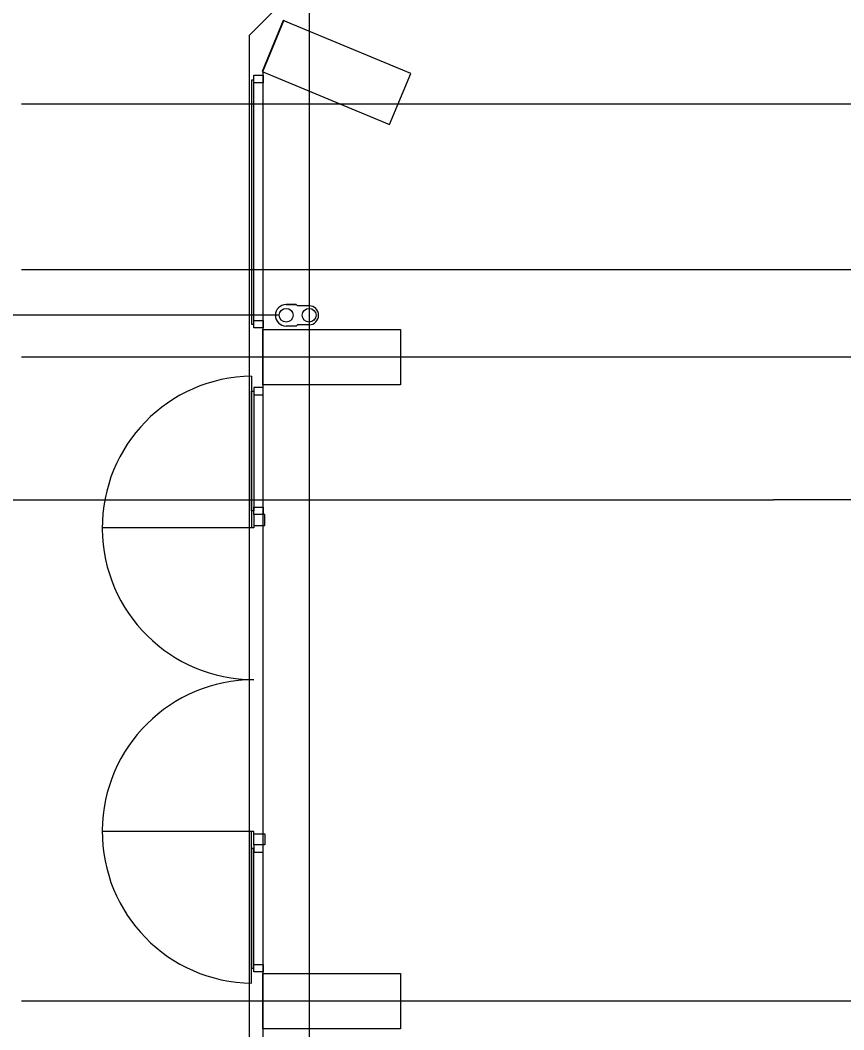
# Model space of a CAD drawing. Extents: x -264222 to -263592, y -1242345 to -1242048.
# Drawn here: x -263911.54 to -263902.58, y -1242112.19 to -1242101.22 of the extents above; entities that cross this region are included whole.
import ezdxf

# ---------------------------------------------------------------- set-up
doc = ezdxf.new("R2010")
doc.units = 0
doc.layers.add('HESCON_OSI_STAVBY_KFA', color=7, linetype='Continuous')
doc.layers.add('KFA_2D_SITUACIA_DSP', color=7, linetype='Continuous')

msp = doc.modelspace()

# ---------------------------------------------------------------- linework, layer by layer
at = {"layer": 'HESCON_OSI_STAVBY_KFA'}
for p, q in [((-263908.393, -1242083.237), (-263908.393, -1242246.707)), ((-263792.653, -1242102.132), (-263911.523, -1242102.132)), ((-263792.653, -1242103.932), (-263911.523, -1242103.932)), ((-263792.653, -1242104.882), (-263911.523, -1242104.882)), ((-263792.653, -1242111.882), (-263911.523, -1242111.882))]:
    msp.add_line(p, q, dxfattribs=at)
at = {"layer": 'KFA_2D_SITUACIA_DSP'}
for p, q in [((-263908.674, -1242101.225), (-263908.903, -1242101.779)), ((-263908.893, -1242101.769), (-263908.663, -1242101.215)), ((-263907.288, -1242101.799), (-263908.674, -1242101.225)), ((-263908.993, -1242101.859), (-263908.993, -1242101.819)), ((-263908.993, -1242101.819), (-263908.893, -1242101.819)), ((-263908.903, -1242101.779), (-263907.518, -1242102.353)), ((-263908.893, -1242125.432), (-263908.893, -1242101.769)), ((-263908.893, -1242101.819), (-263908.893, -1242101.899)), ((-263907.518, -1242102.353), (-263907.288, -1242101.799)), ((-263909.018, -1242101.872), (-263909.018, -1242104.522)), ((-263908.993, -1242101.872), (-263909.018, -1242101.872)), ((-263908.993, -1242101.899), (-263908.993, -1242101.859)), ((-263908.993, -1242104.522), (-263908.993, -1242101.872)), ((-263908.893, -1242101.899), (-263908.993, -1242101.899)), ((-263908.643, -1242104.31), (-263908.532, -1242104.31)), ((-263908.532, -1242104.31), (-263908.643, -1242104.31)), ((-263908.518, -1242104.324), (-263908.532, -1242104.31)), ((-263908.393, -1242104.324), (-263908.518, -1242104.324)), ((-263908.718, -1242104.427), (-263918.846, -1242104.427)), ((-263908.993, -1242104.522), (-263908.993, -1242104.482)), ((-263908.993, -1242104.482), (-263908.893, -1242104.482)), ((-263908.893, -1242104.482), (-263908.893, -1242104.562)), ((-263909.018, -1242104.522), (-263908.993, -1242104.522)), ((-263908.993, -1242104.562), (-263908.993, -1242104.522)), ((-263908.893, -1242104.562), (-263908.993, -1242104.562)), ((-263908.898, -1242105.182), (-263908.898, -1242104.582)), ((-263908.898, -1242104.582), (-263907.398, -1242104.582)), ((-263908.532, -1242104.544), (-263908.643, -1242104.544)), ((-263908.518, -1242104.53), (-263908.532, -1242104.544)), ((-263908.393, -1242104.53), (-263908.518, -1242104.53)), ((-263907.398, -1242104.582), (-263907.398, -1242105.182)), ((-263909.018, -1242105.087), (-263909.018, -1242106.737)), ((-263908.893, -1242105.212), (-263908.993, -1242105.212)), ((-263908.993, -1242105.212), (-263908.993, -1242105.252)), ((-263907.398, -1242105.182), (-263908.898, -1242105.182)), ((-263908.893, -1242105.292), (-263908.893, -1242105.212)), ((-263909.018, -1242106.552), (-263909.018, -1242105.252)), ((-263909.018, -1242105.252), (-263908.993, -1242105.252)), ((-263908.993, -1242105.252), (-263908.993, -1242106.552)), ((-263908.993, -1242105.252), (-263908.993, -1242105.292)), ((-263908.993, -1242105.292), (-263908.893, -1242105.292)), ((-263923.393, -1242106.432), (-263903.343, -1242106.432)), ((-263902.343, -1242106.432), (-263903.343, -1242106.432)), ((-263908.993, -1242106.552), (-263909.018, -1242106.552)), ((-263908.993, -1242106.552), (-263908.993, -1242106.512)), ((-263908.993, -1242106.512), (-263908.893, -1242106.512)), ((-263908.993, -1242106.592), (-263908.993, -1242106.552)), ((-263908.893, -1242106.512), (-263908.893, -1242106.592)), ((-263908.893, -1242106.592), (-263908.993, -1242106.592)), ((-263908.873, -1242106.592), (-263908.993, -1242106.592)), ((-263908.993, -1242106.592), (-263908.993, -1242106.712)), ((-263908.873, -1242106.712), (-263908.873, -1242106.592)), ((-263908.993, -1242106.737), (-263910.643, -1242106.737)), ((-263908.993, -1242106.712), (-263908.993, -1242106.737)), ((-263908.993, -1242106.712), (-263908.873, -1242106.712)), ((-263908.993, -1242110.037), (-263910.643, -1242110.037)), ((-263909.018, -1242111.687), (-263909.018, -1242110.037)), ((-263908.993, -1242110.062), (-263908.993, -1242110.037)), ((-263908.993, -1242110.062), (-263908.873, -1242110.062)), ((-263908.993, -1242110.182), (-263908.993, -1242110.062)), ((-263908.873, -1242110.062), (-263908.873, -1242110.182)), ((-263908.893, -1242110.182), (-263908.993, -1242110.182)), ((-263908.993, -1242110.182), (-263908.993, -1242110.222)), ((-263908.873, -1242110.182), (-263908.993, -1242110.182)), ((-263908.893, -1242110.262), (-263908.893, -1242110.182)), ((-263909.018, -1242110.222), (-263909.018, -1242111.522)), ((-263908.993, -1242110.222), (-263909.018, -1242110.222)), ((-263908.993, -1242111.522), (-263908.993, -1242110.222)), ((-263908.993, -1242110.222), (-263908.993, -1242110.262)), ((-263908.993, -1242110.262), (-263908.893, -1242110.262)), ((-263908.993, -1242111.522), (-263908.993, -1242111.482)), ((-263908.993, -1242111.482), (-263908.893, -1242111.482)), ((-263908.893, -1242111.482), (-263908.893, -1242111.562)), ((-263909.018, -1242111.522), (-263908.993, -1242111.522)), ((-263908.993, -1242111.562), (-263908.993, -1242111.522)), ((-263908.893, -1242111.562), (-263908.993, -1242111.562)), ((-263908.898, -1242112.182), (-263908.898, -1242111.582)), ((-263908.898, -1242111.582), (-263907.398, -1242111.582)), ((-263907.398, -1242111.582), (-263907.398, -1242112.182)), ((-263907.398, -1242112.182), (-263908.898, -1242112.182))]:
    msp.add_line(p, q, dxfattribs=at)
msp.add_lwpolyline([(-263794.893, -1242227.382), (-263808.968, -1242241.457), (-263894.968, -1242241.457), (-263909.043, -1242227.382), (-263909.043, -1242196.333), (-263914.143, -1242196.333), (-263914.143, -1242132.433), (-263909.043, -1242132.433), (-263909.043, -1242101.382), (-263894.968, -1242087.307), (-263808.968, -1242087.307), (-263794.893, -1242101.382), (-263794.893, -1242227.382)], dxfattribs=at)
for centre in [(-263908.643, -1242104.427), (-263908.393, -1242104.427)]:
    msp.add_circle(centre, 0.075, dxfattribs=at)
for centre, radius, start, end in [((-263908.643, -1242104.427), 0.117, 90, 270), ((-263908.393, -1242104.427), 0.103, 270, 90), ((-263908.993, -1242106.737), 1.65, 90.8682, 270), ((-263908.993, -1242110.037), 1.65, 90, 269.1318)]:
    msp.add_arc(centre, radius, start, end, dxfattribs=at)

doc.saveas('drawing.dxf')
